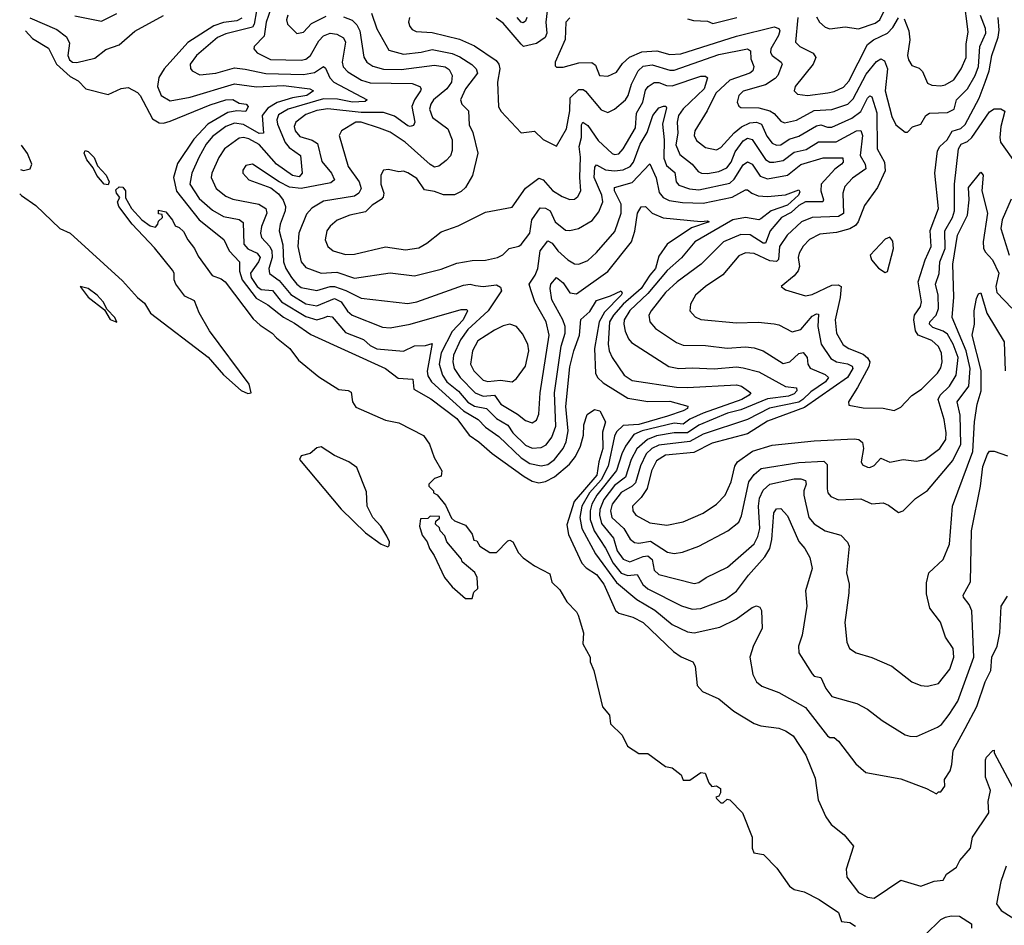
# Model space of a CAD drawing. Extents: x 1552294 to 1694791, y 811929 to 917222.
# Tile 278 of 643: x 1571717 to 1576151, y 906988 to 911066. Entities that reach past the tile are written whole.
import ezdxf

# ---------------------------------------------------------------- set-up
doc = ezdxf.new("R2010")
doc.units = 0

msp = doc.modelspace()

# ---------------------------------------------------------------- linework, layer by layer
at = {"layer": '0CON10XD'}
for points in [[(1575699.4, 911069.4), (1575720.5, 911015), (1575725.2, 910974.8), (1575715.4, 910905), (1575719.1, 910885), (1575735, 910860), (1575767.2, 910847.2), (1575781.9, 910831.9), (1575805, 910779.6), (1575825, 910771.3), (1575865, 910768.4), (1575885, 910772), (1575922.9, 910795), (1575957.4, 910845), (1575979.3, 910895), (1575979, 910955), (1575988.7, 911011.3), (1575969, 911165)], [(1571763.5, 911073.5), (1571885, 911021.9), (1571928, 910988), (1571940.8, 910960.8), (1571934.2, 910904.2), (1571941.9, 910885), (1571954.5, 910875), (1571975, 910873.4), (1572055, 910892.9), (1572105, 910931.8), (1572165, 910953.2), (1572236.1, 911013.9), (1572365, 911084.1)], [(1571965, 911082.5), (1572085, 911059.1), (1572155, 911093.2)], [(1572783.5, 911105), (1572772.6, 911045), (1572765, 911031.7), (1572645, 911002.3), (1572608.2, 910985), (1572513.1, 910905), (1572485.4, 910865), (1572486, 910846), (1572493.3, 910835), (1572528.1, 910818.1), (1572600, 910825), (1572685, 910848.7), (1572732.7, 910842.7), (1572825, 910823.9), (1572995, 910819), (1573045, 910828.4), (1573085, 910855.6), (1573095, 910847.5), (1573113.5, 910803.5), (1573131.6, 910785), (1573282.2, 910705), (1573272.2, 910697.8), (1573216.1, 910693.9), (1573148, 910708), (1573085, 910709.1), (1572926.6, 910663.4), (1572882.6, 910637.4), (1572875.2, 910615), (1572877.8, 910595), (1572913.1, 910513.1), (1572930.5, 910490.5), (1572981.8, 910455), (1572988.5, 910375), (1572975, 910357.5), (1572945, 910363.6), (1572874, 910415), (1572795, 910503.3), (1572748.9, 910528.9), (1572725, 910536), (1572705, 910532.8), (1572639.7, 910485), (1572614.3, 910445), (1572583.1, 910375), (1572580, 910355), (1572601.6, 910305), (1572645, 910270.8), (1572677.5, 910257.5), (1572794.6, 910234.6), (1572825.9, 910215), (1572830, 910195), (1572806.4, 910135), (1572801.3, 910105), (1572806.2, 910085), (1572843.1, 910045), (1572853, 910025), (1572853.7, 909995), (1572838.7, 909945), (1572842.5, 909922.5), (1572885, 909891.6), (1572938.2, 909828.2), (1573005, 909785.8), (1573055, 909777.7), (1573135, 909810.1), (1573165.1, 909795.1), (1573193.5, 909753.5), (1573215, 909735.7), (1573350.8, 909680.8), (1573385, 909678.1), (1573475.2, 909695.3), (1573705, 909760.3), (1573730.9, 909760.9), (1573734.4, 909755), (1573714.5, 909715), (1573665, 909661.5), (1573615, 909566.1), (1573606, 909515), (1573620.4, 909465), (1573641.4, 909435), (1573692.5, 909392.5), (1573735, 909344), (1573765, 909325.9), (1573820, 909315), (1573865, 909270.4), (1573915, 909239.6), (1573937.6, 909205), (1573995, 909150.6), (1574025, 909137.2), (1574065, 909138.9), (1574088.5, 909151.5), (1574113.4, 909186.6), (1574131, 909235), (1574125.7, 909385), (1574155.6, 909595.6), (1574172.9, 909655), (1574173.3, 909685), (1574163.2, 909715), (1574113, 909805), (1574106.2, 909855), (1574109.7, 909875), (1574135, 909905.5), (1574165, 909880.7), (1574195, 909836.6), (1574225, 909831.1), (1574365, 909932.2), (1574472.9, 910065), (1574486.9, 910113.1), (1574498.6, 910195), (1574515, 910222.5), (1574535, 910225.3), (1574565, 910195.4), (1574615, 910172.9), (1574785, 910157.3), (1574815, 910160), (1574821.4, 910155), (1574742, 910128), (1574633.2, 910055), (1574595, 910001.2), (1574579.7, 909945), (1574555, 909916.1), (1574515.3, 909855), (1574434.9, 909785), (1574391.5, 909735), (1574373.8, 909705), (1574366.9, 909605), (1574371.1, 909575), (1574385, 909544.5), (1574439.3, 909465), (1574475, 909440.9), (1574675, 909411.7), (1574725, 909409.2), (1574945, 909421.3), (1574967.5, 909415), (1575008.9, 909385), (1575002.7, 909375), (1574968.5, 909355), (1574795, 909294), (1574735, 909266.7), (1574705, 909245.4), (1574665, 909248.5), (1574519.7, 909215), (1574482, 909198), (1574445.9, 909145), (1574428.3, 909111.7), (1574404.7, 909035.3), (1574316.6, 908925), (1574293.9, 908885), (1574285.5, 908855), (1574286.2, 908815), (1574304.1, 908764.1), (1574355, 908685.7), (1574389.3, 908619.3), (1574425, 908574.5), (1574455, 908562.7), (1574497.4, 908567.4), (1574523.1, 908523.1), (1574545, 908503), (1574697.3, 908427.2), (1574745, 908411.9), (1574785, 908414.2), (1574895, 908456.5), (1574945, 908492.9), (1574998.9, 908565), (1575072.6, 908647.4), (1575095.2, 908685), (1575104.8, 908724.8), (1575112.7, 908845), (1575125, 908863.1), (1575145, 908865.6), (1575175, 908831.9), (1575225, 908716.4), (1575253.3, 908685), (1575274.6, 908645), (1575286.4, 908595), (1575256.4, 908495), (1575262.2, 908425), (1575240, 908295), (1575223.5, 908245), (1575225.5, 908215.5), (1575285, 908120), (1575295, 908110.6), (1575325, 908104.4), (1575347, 908055), (1575375, 908018.9), (1575487.5, 907987.5), (1575535, 907961.9), (1575600.9, 907910.9), (1575705, 907845.6), (1575725, 907839.5), (1575755, 907839.1), (1575849.8, 907880.2), (1575867.4, 907892.6), (1575901.9, 907938.1), (1575942.3, 907997.7), (1576013, 908195), (1576004.2, 908404.2), (1575992.2, 908432.2), (1575966.8, 908465), (1575966.1, 908475), (1575998.3, 908535), (1576002.7, 908765), (1576043.9, 908965), (1576054.7, 909054.7), (1576075, 909110), (1576085, 909123.8), (1576105, 909123.3), (1576165, 909101.8)], [(1572847.7, 911115), (1572827.5, 911055), (1572817.9, 910992.1), (1572773.1, 910945), (1572772.2, 910935), (1572785.9, 910915.9), (1572847, 910887), (1572985, 910883), (1573005, 910888.5), (1573026.1, 910903.9), (1573065, 910971.3), (1573085, 910992.6), (1573115, 911004.8), (1573145, 911000), (1573174.8, 910984.8), (1573183.8, 910965), (1573169, 910875), (1573173.3, 910853.3), (1573195, 910830.5), (1573256.4, 910793.6), (1573295, 910781.2), (1573485, 910778.6), (1573518.6, 910765), (1573524.4, 910755), (1573522.1, 910745), (1573494.6, 910705.4), (1573483.3, 910675), (1573496.1, 910605), (1573490.4, 910589.6), (1573475.8, 910584.2), (1573465, 910588.4), (1573405, 910631.1), (1573355, 910647.7), (1573255, 910647.6), (1573105, 910664), (1573055, 910657.1), (1573005, 910639.3), (1572960.3, 910605), (1572953.3, 910585), (1572958, 910565), (1572979.4, 910539.4), (1573035, 910523.7), (1573058.4, 910508.4), (1573077.2, 910427.2), (1573121.6, 910375), (1573135.3, 910345), (1573118.6, 910331.4), (1572985, 910305.1), (1572931.5, 910311.5), (1572885.2, 910335.2), (1572765, 910415.3), (1572735, 910408.6), (1572721.7, 910388.3), (1572722.2, 910375), (1572748.8, 910345), (1572848.7, 910308.7), (1572882, 910282), (1572903.4, 910253.4), (1572913.5, 910225), (1572912.8, 910205), (1572889.8, 910145), (1572886.3, 910115), (1572901.7, 910051.7), (1572905.8, 909975), (1572916, 909945), (1572941.6, 909905), (1572964.9, 909874.9), (1572985, 909860.4), (1573055, 909846.7), (1573115, 909864.6), (1573135, 909864.3), (1573186.4, 909846.4), (1573255, 909811.4), (1573465, 909787.2), (1573505, 909794.7), (1573715, 909870.7), (1573745, 909875.3), (1573769.4, 909869.4), (1573805, 909864.7), (1573865, 909872.2), (1573882, 909862), (1573886.1, 909845), (1573826.2, 909755), (1573735, 909670.5), (1573701.5, 909625), (1573670.8, 909555), (1573667.8, 909525), (1573674.1, 909495), (1573700.6, 909455), (1573768.9, 909385), (1573805, 909370.5), (1573855.6, 909375.6), (1573884.1, 909335), (1573959.6, 909289.6), (1573995, 909260.8), (1574025, 909251.2), (1574045, 909263.1), (1574055, 909290), (1574061.3, 909385), (1574101, 909645), (1574087.3, 909705), (1574036.8, 909795), (1574019.6, 909849.6), (1574012.1, 909875), (1574039, 909915), (1574051.1, 909945), (1574060.8, 910025), (1574095, 910070), (1574115, 910060), (1574139.8, 910025), (1574185, 909984.2), (1574215, 909965.8), (1574235, 909965.3), (1574275, 909981.3), (1574315, 910017.3), (1574397.9, 910112.1), (1574426.4, 910195), (1574425.6, 910235), (1574395.3, 910295), (1574395, 910310.8), (1574475, 910333), (1574555, 910416.2), (1574583.2, 910353.2), (1574597, 910287), (1574615.2, 910265.2), (1574641.7, 910251.7), (1574702.3, 910242.3), (1574795, 910240.4), (1574925, 910267), (1574985, 910299.2), (1574995, 910299.7), (1575014.8, 910284.8), (1575042.9, 910272.9), (1575085, 910270), (1575165, 910276.9), (1575225, 910300), (1575230.6, 910290.6), (1575223.6, 910275), (1575175, 910231.3), (1575100.5, 910205), (1575055, 910168.4), (1575045, 910165.2), (1574985, 910174.4), (1574928.5, 910165), (1574758, 910065), (1574696.7, 909993.3), (1574633, 909937), (1574546.4, 909833.6), (1574465, 909756.3), (1574439.4, 909715), (1574437, 909695), (1574444.1, 909664.1), (1574458.5, 909628.5), (1574472.5, 909612.5), (1574640, 909505), (1574685, 909495.3), (1574745, 909498.3), (1574845, 909494), (1574945, 909502.4), (1574975, 909498.7), (1575045, 909480.2), (1575165, 909414.9), (1575215, 909408.2), (1575217.4, 909395), (1575205, 909381.6), (1575179.4, 909370.6), (1575085, 909359.1), (1574965, 909308.5), (1574905, 909294.9), (1574775, 909240.4), (1574725, 909205.6), (1574665, 909205.1), (1574585, 909191.4), (1574544.2, 909175.8), (1574496.4, 909133.6), (1574471.1, 909085), (1574445, 909005.8), (1574395, 908969.2), (1574348.3, 908905), (1574329.2, 908860.8), (1574327.4, 908835), (1574337.8, 908797.8), (1574391.5, 908731.5), (1574407.4, 908675), (1574435, 908636.5), (1574465, 908624.8), (1574525, 908649.5), (1574545, 908651.6), (1574565.5, 908635.5), (1574575, 908587.8), (1574595, 908567.1), (1574755, 908527.5), (1574775, 908532.1), (1574808.6, 908555), (1574905, 908600.9), (1575025, 908706.1), (1575041.2, 908738.8), (1575049.9, 908775), (1575043.4, 908875), (1575048.1, 908911.9), (1575065, 908948), (1575095, 908973.9), (1575205, 908998.6), (1575235, 908997.8), (1575255, 908990.5), (1575258.6, 908975), (1575247.8, 908945), (1575247.5, 908925), (1575271.4, 908825), (1575295, 908795.4), (1575344.8, 908764.7)], [(1572925, 911086.7), (1572918.8, 911065), (1572923.5, 911045), (1572965, 911003.6), (1572995, 911009.2), (1573031.4, 911048.6), (1573097.7, 911082.3)], [(1573175, 911077.9), (1573213.7, 911063.7), (1573235, 911042.5), (1573248.8, 911015), (1573267.1, 910897.1), (1573280.7, 910875), (1573306.9, 910856.9), (1573355, 910843.2), (1573435, 910841.5), (1573585, 910861.6), (1573633.3, 910853.3), (1573651.3, 910841.3), (1573664.8, 910814.8), (1573662.4, 910785), (1573640.2, 910755), (1573581.1, 910705), (1573568.1, 910685), (1573562.9, 910662.9), (1573576.6, 910625), (1573645, 910574.4), (1573664.3, 910525), (1573665, 910476.2), (1573656.5, 910453.5), (1573638.3, 910431.7), (1573605, 910406.2), (1573585, 910402.4), (1573565, 910413.1), (1573453.5, 910515), (1573385, 910559.7), (1573337.7, 910577.7), (1573255, 910604), (1573230.8, 910605), (1573165.7, 910565), (1573156.3, 910543.7), (1573196.8, 910405), (1573246.4, 910335), (1573255.2, 910305), (1573245, 910284.2), (1573225, 910271.9), (1573085, 910248.8), (1573032.8, 910217.2), (1573009.1, 910190.9), (1572974.7, 910105), (1572970, 910045), (1572985.2, 909975.2), (1573005, 909949.6), (1573074.1, 909924.1), (1573145, 909928.4), (1573225, 909901.7), (1573385, 909925.3), (1573495, 909911.9), (1573615, 909941.9), (1573685, 909970), (1573755, 909981.2), (1573815, 909982.4), (1573869.4, 909995), (1573892.3, 910007.7), (1573920.6, 910035), (1573964.4, 910045.6), (1573975, 910054.2), (1574014.7, 910105), (1574023.6, 910165), (1574060.8, 910219.2), (1574085, 910217.2), (1574105.4, 910205.4), (1574128.8, 910155), (1574175, 910118), (1574195, 910116.2), (1574233.7, 910126.3), (1574295, 910162.3), (1574325, 910200.5), (1574343.4, 910245), (1574338.3, 910275), (1574303.9, 910355), (1574307.6, 910402.4), (1574315, 910412.5), (1574355, 910389.8), (1574395, 910385.8), (1574435, 910390.2), (1574465.9, 910404.1), (1574481.4, 910425), (1574511.1, 910505), (1574542.9, 910557.1), (1574568.7, 910635), (1574595, 910668.8), (1574616.4, 910676.4), (1574626.2, 910676.2), (1574629.5, 910669.5), (1574611.6, 910595), (1574619.9, 910525), (1574618.2, 910441.8), (1574629.6, 910409.6), (1574667.8, 910377.8), (1574673.1, 910335), (1574685, 910320.6), (1574734, 910304), (1574775, 910300), (1574915, 910330), (1574935, 910348.4), (1574975, 910411.8), (1574995, 910426.1), (1575015, 910415.3), (1575051.5, 910361.5), (1575085, 910349.6), (1575175, 910365.6), (1575235, 910413.5), (1575335, 910443.9), (1575423.6, 910443.6), (1575425.3, 910425), (1575417.3, 910415), (1575387.8, 910392.2), (1575325.7, 910325), (1575324.4, 910295), (1575337.4, 910255), (1575333.6, 910246.4), (1575255, 910245.1), (1575225, 910229), (1575191.6, 910198.4), (1575147.7, 910175), (1575097, 910115), (1575075, 910059.3), (1575065, 910059.4), (1575006.7, 910096.7), (1574965, 910098.7), (1574886.8, 910065), (1574785.2, 909964.8), (1574677.2, 909885), (1574625, 909837.1), (1574560.3, 909755), (1574550, 909735), (1574554.6, 909705), (1574580.6, 909675), (1574675, 909612.8), (1574705, 909600.3), (1574805, 909599), (1574903.1, 909586.9), (1574985, 909592.5), (1575025, 909588.1), (1575065, 909574.1), (1575155, 909518.5), (1575185, 909526), (1575225, 909562.3), (1575245, 909567.1), (1575262.8, 909545), (1575266.5, 909515), (1575276.8, 909496.8), (1575345, 909468.7), (1575359.8, 909455), (1575346.5, 909435), (1575279.1, 909390.9), (1575244.2, 909355), (1575225.7, 909344.3), (1575093.5, 909316.5), (1574994.1, 909265.9), (1574795, 909200.1), (1574735, 909166.3), (1574595, 909150), (1574564.3, 909135), (1574538.4, 909111.6), (1574512.6, 909057.4), (1574489.6, 908980.4), (1574475, 908965.4), (1574425, 908937.5), (1574385.7, 908885), (1574377.1, 908855), (1574383.4, 908825), (1574438.3, 908775), (1574466.3, 908726.3), (1574485, 908712.5), (1574505, 908709.6), (1574558, 908718), (1574635, 908668.6), (1574665, 908662.8), (1574702.1, 908667.9), (1574775.8, 908695), (1574905.3, 908764.7), (1574955, 908803.3), (1574967.8, 908832.2), (1575000.4, 908985), (1575025, 909017.6), (1575055.5, 909044.5), (1575225, 909071.6), (1575338.2, 909078.2), (1575353.6, 909063.6), (1575353.6, 908953.6), (1575356.4, 908935), (1575369.3, 908919.3), (1575405, 908904.5), (1575505, 908908.2), (1575555, 908886.5), (1575605, 908891.1), (1575630.2, 908880.2), (1575675, 908846.2), (1575695, 908854), (1575750.7, 908909.3), (1575805, 908946.7), (1575918.5, 909081.5), (1575955, 909154.4), (1575952.5, 909285), (1575938.4, 909345), (1575991.2, 909415), (1575997.2, 909495), (1575979.5, 909575), (1575916.5, 909725), (1575923.4, 909816.6), (1575918.8, 909965), (1575940.5, 910095), (1575985.5, 910185), (1575992.3, 910255), (1575990.3, 910309.7), (1576045, 910380), (1576055.9, 910365), (1576050, 910295), (1576074.8, 910195), (1576055.2, 910065), (1576057.2, 910037.2), (1576065, 910021.1), (1576097.8, 909985), (1576126, 909925), (1576112.9, 909865), (1576118, 909838), (1576185, 909766.2)], [(1573300.9, 911095), (1573325.9, 911025), (1573379.2, 910929.2), (1573445, 910910.2), (1573525, 910919.1), (1573575, 910931.4), (1573665, 910913.2), (1573699.1, 910899.1), (1573753.7, 910863.7), (1573772.5, 910845), (1573778.6, 910825), (1573724.7, 910755), (1573702.3, 910705), (1573708.5, 910685), (1573738.6, 910655), (1573741.9, 910591.9), (1573757.1, 910557.1), (1573779.5, 910465), (1573755.6, 910364.4), (1573725, 910310.8), (1573705, 910292.3), (1573675, 910277.3), (1573625, 910276.9), (1573585, 910291.9), (1573540, 910300), (1573505, 910350.8), (1573465, 910375.6), (1573445, 910383.8), (1573425, 910380.8), (1573378.7, 910391.3), (1573355, 910388.1), (1573343.9, 910366.1), (1573344.2, 910325), (1573356.5, 910285), (1573353.6, 910266.4), (1573345, 910255.5), (1573305, 910230.7), (1573275, 910201.4), (1573204.4, 910185.6), (1573147.3, 910162.7), (1573115, 910136.5), (1573100.4, 910115), (1573093.5, 910075), (1573105, 910044.2), (1573128.8, 910025), (1573185, 910008.9), (1573225, 910010.3), (1573365, 910043.5), (1573455, 910029.7), (1573515, 910038.8), (1573551.1, 910058.9), (1573615, 910110.8), (1573691.7, 910138.3), (1573815, 910199.2), (1573935, 910221.9), (1573995, 910307.1), (1574055, 910351.6), (1574075, 910344.7), (1574116.3, 910296.3), (1574159.7, 910269.7), (1574195, 910256.2), (1574215, 910257.8), (1574229.8, 910270.2), (1574243.8, 910295), (1574239.4, 910355), (1574243.1, 910446.9), (1574236.3, 910495), (1574247.1, 910535), (1574246.9, 910593.1), (1574253.3, 910605), (1574275, 910589.5), (1574321.8, 910521.8), (1574385, 910463.9), (1574395, 910458.2), (1574415, 910461.1), (1574435, 910483.8), (1574490.7, 910579.3), (1574494.8, 910645), (1574523.3, 910695), (1574535, 910748.5), (1574547.9, 910765), (1574575, 910782.4), (1574595, 910783), (1574629.5, 910769.5), (1574655, 910767.6), (1574785, 910811.4), (1574805, 910810.9), (1574814.5, 910804.5), (1574799.6, 910755), (1574704.3, 910665), (1574684.3, 910635), (1574677.6, 910605), (1574681.5, 910555), (1574671.6, 910501.6)], [(1573472.7, 911075), (1573467.8, 911055), (1573474.3, 911035), (1573485, 911021.9), (1573503.3, 911013.3), (1573575, 911007.8), (1573698.4, 910978.4), (1573765, 910948.6), (1573862.4, 910882.4), (1573875.3, 910865), (1573879.8, 910845), (1573869.1, 910785), (1573872.7, 910672.7), (1573885, 910652.5), (1573975, 910556), (1574035, 910564.3), (1574075, 910526), (1574135, 910496.7), (1574179.7, 910575), (1574195.2, 910655), (1574196.7, 910713.3), (1574235, 910751.4), (1574255, 910751.2), (1574264.5, 910744.5), (1574335, 910659.4), (1574365, 910647.5), (1574395, 910662.9), (1574445.3, 910705), (1574457.6, 910725), (1574471.6, 910775), (1574502.6, 910835), (1574525, 910856.6), (1574565, 910862.5), (1574645, 910838.6), (1574665, 910837.9), (1574865, 910909.7), (1574995, 910934), (1575008.2, 910925), (1575009, 910889), (1575022.8, 910855), (1575019.2, 910835), (1575005.2, 910824.8), (1574915, 910793), (1574851.5, 910735), (1574813.2, 910655), (1574756.8, 910565), (1574753.7, 910543.7), (1574765, 910522.1), (1574805, 910490.7), (1574855, 910479.1), (1574875, 910489.6), (1574934.2, 910555.8), (1574966.9, 910583.1), (1575005, 910601.5), (1575035, 910605.1), (1575057, 910595), (1575081.1, 910541.1), (1575105, 910510), (1575125, 910500.9), (1575145, 910502.7), (1575182.4, 910527.6), (1575225, 910541.1), (1575305, 910588.4), (1575325, 910591.8), (1575355, 910581.4), (1575375, 910581.6), (1575465, 910623), (1575505, 910653.1), (1575535, 910712.7), (1575545, 910722.9), (1575555, 910718.5), (1575576.6, 910646.6), (1575578.4, 910485), (1575611.2, 910425), (1575614.2, 910385), (1575579.8, 910310.2), (1575520.8, 910229.2), (1575493.5, 910155), (1575480.9, 910139.1), (1575455.7, 910124.3)], [(1574092.6, 911105), (1574086.4, 911055), (1574091.1, 911005), (1574082.8, 910985), (1574045, 910958), (1573985.5, 910945.5), (1573975.8, 910955.8), (1573895, 911050.4), (1573862.8, 911072.8)], [(1574001.2, 911075), (1573995, 911058.5), (1573985, 911051.2), (1573975, 911054.3), (1573957.3, 911075)], [(1574195, 911074.6), (1574176.8, 911055), (1574173.4, 910976.6), (1574128, 910875), (1574128, 910858), (1574135, 910852), (1574165, 910851.5), (1574235, 910871.2), (1574293.3, 910873.3), (1574310.8, 910860.8), (1574328.1, 910815), (1574365, 910811.1), (1574405, 910829.6), (1574431.7, 910868.3), (1574463.1, 910896.9), (1574518.8, 910921.2), (1574585.8, 910925.8), (1574645, 910908.4), (1574695, 910911.9), (1574945, 910992.2), (1575115, 911034.1), (1575135, 911026.5), (1575139.4, 911015), (1575134.3, 910995), (1575099.5, 910935), (1575098.4, 910918.4), (1575105, 910904.6), (1575145.6, 910875), (1575150, 910865), (1575130.5, 910815), (1575118.8, 910801.2), (1575075, 910772.6), (1574975, 910743.9), (1574955.5, 910725), (1574948.5, 910695), (1574955, 910676.2), (1574965, 910670), (1575045, 910668.3), (1575095.5, 910655.5), (1575115, 910643.6), (1575145, 910608.9), (1575161.8, 910601.8), (1575215, 910613.5), (1575295, 910657.1), (1575375, 910661.9), (1575446.7, 910685), (1575470.8, 910709.2), (1575529.2, 910820.8), (1575575, 910877.2), (1575595, 910889.6), (1575611.1, 910881.1), (1575625.7, 910845), (1575614.3, 910745), (1575645, 910629.2), (1575662.9, 910592.9), (1575705, 910558.8), (1575715, 910558.8), (1575737.3, 910582.7), (1575775, 910595.6), (1575797.1, 910635), (1575814, 910645), (1575895, 910647.5), (1575925, 910662.7), (1575935.3, 910705), (1575984.8, 910755), (1576019.9, 910815), (1576034.4, 910855.6), (1576040.5, 910945), (1576067.3, 911005), (1576066.1, 911026.1), (1576043.5, 911085)], [(1574725, 911068.9), (1574751.5, 911061.5), (1574815, 911058.5), (1574838.1, 911048.1), (1574946.7, 911075)], [(1575455.7, 910124.3), (1575395, 910107.9), (1575320.1, 910099.9), (1575274.3, 910075.7), (1575244.6, 910045.4), (1575227.1, 910015), (1575222.1, 909995), (1575229.3, 909955), (1575222.9, 909935), (1575205, 909912.5), (1575146.7, 909865), (1575165, 909849.2), (1575255, 909822.1), (1575285, 909828.2), (1575375, 909871.2), (1575402.4, 909872.4), (1575415.6, 909865), (1575411.4, 909815), (1575390, 909715), (1575395.3, 909655), (1575425, 909602), (1575450.9, 909585), (1575515, 909559.6), (1575535, 909543.8), (1575545.5, 909525), (1575540.3, 909505), (1575489.9, 909410.1), (1575448.6, 909345), (1575450.6, 909330.6), (1575515, 909318), (1575605, 909317.1), (1575655, 909305.6), (1575685, 909321.9), (1575706.7, 909343.3), (1575735, 909374.4), (1575778.3, 909401.7), (1575850.3, 909475), (1575865, 909498.9), (1575871.6, 909525), (1575867.5, 909565), (1575855.2, 909595), (1575825, 909620.7), (1575762.6, 909645), (1575750.9, 909665), (1575744.1, 909715), (1575746.3, 909735), (1575773.6, 909775), (1575778.6, 909795), (1575762.7, 909885), (1575794, 909985), (1575822.2, 910045), (1575816.6, 910116.6), (1575854.2, 910215), (1575837.6, 910375), (1575849.6, 910475), (1575860.4, 910495), (1575893.1, 910525), (1575916.2, 910563.8), (1575955, 910576.5), (1575975, 910594.1), (1576037.3, 910712.7), (1576065.4, 910785), (1576083.5, 910835), (1576094.5, 910905), (1576123.5, 910986.5), (1576127.9, 911017.9), (1576122.7, 911075)], [(1575220.5, 911075), (1575211.2, 910965), (1575230.9, 910945), (1575290.5, 910915), (1575302.5, 910895), (1575290.4, 910865), (1575208.5, 910765), (1575204.4, 910745), (1575220.4, 910730.4), (1575265, 910724.7), (1575356.7, 910736.7), (1575385, 910742.7), (1575427.4, 910762.6), (1575450.8, 910789.2), (1575535.4, 910954.6), (1575561.8, 910975), (1575625, 911004.4), (1575649.7, 911030.3), (1575675, 911073.4)], [(1575305, 911078), (1575319.5, 911055), (1575345, 911031.9), (1575364.6, 911024.6), (1575435, 911033.5), (1575494.5, 911024.5), (1575569.8, 911050.2), (1575590.4, 911065), (1575610.2, 911105)], [(1572718, 911072), (1572695, 911060.2), (1572635, 911052.7), (1572591.4, 911038.6), (1572475, 910963), (1572367.9, 910845), (1572344.1, 910805), (1572337.9, 910765), (1572353.8, 910725), (1572395, 910700.8), (1572485, 910716.5), (1572685, 910777.2), (1572783.5, 910763.5), (1572905, 910769), (1573024.2, 910754.2), (1573040.6, 910745), (1573009.6, 910725), (1572945, 910713.9), (1572876.7, 910693.3), (1572835, 910667.3), (1572809.2, 910635), (1572815, 910554.7), (1572795, 910552.8), (1572725, 910594.1), (1572685, 910600.1), (1572645.3, 910585), (1572585, 910539.1), (1572557.2, 910505), (1572524.3, 910445.7), (1572491.7, 910375), (1572483.9, 910325), (1572525, 910260.8), (1572585, 910208.4), (1572635, 910179.1), (1572705, 910166.2), (1572723.2, 910153.3), (1572726.5, 910055), (1572744.4, 910034.4), (1572786.4, 910015), (1572799.5, 909995), (1572792, 909975), (1572756.8, 909925), (1572759.9, 909905), (1572786.2, 909865), (1572805, 909850.9), (1572855, 909846.8), (1572895.6, 909795), (1573005, 909728.9), (1573055, 909714.2), (1573085, 909723.6), (1573105, 909731.4), (1573125, 909727.3), (1573185, 909657.1), (1573265, 909625.2), (1573295, 909598.8), (1573325, 909584), (1573445, 909572.7), (1573495, 909597.3), (1573545, 909599.4), (1573575, 909607.5), (1573552.7, 909482.7), (1573555, 909462.9), (1573571.2, 909435), (1573715, 909304.3), (1573782.5, 909265), (1573815, 909231.5), (1573875, 909189.7), (1573975, 909093.7), (1574015, 909067.7), (1574065, 909057.7), (1574095, 909062.6), (1574125, 909085.7), (1574164.1, 909135), (1574178.2, 909165), (1574187.5, 909215), (1574176.1, 909323.9), (1574195, 909502.5), (1574212.9, 909575), (1574238.4, 909645), (1574243.8, 909716.2), (1574285, 909751.6), (1574315, 909801.3), (1574378, 909822), (1574425.6, 909845.6), (1574430, 909835), (1574425.6, 909825), (1574350.6, 909749.4), (1574326.9, 909705), (1574306, 909586), (1574309.6, 909475), (1574319.8, 909455), (1574345, 909430.3), (1574455, 909362.1), (1574545, 909346.8), (1574645, 909348.4), (1574726.2, 909325), (1574724.3, 909315), (1574705, 909305.4), (1574635, 909280.2), (1574505, 909243.5), (1574435, 909238.3), (1574405, 909210), (1574395, 909190.6), (1574367.2, 909055), (1574335.5, 908994.5), (1574283.1, 908935), (1574248.2, 908875), (1574239, 908825), (1574249.3, 908775), (1574310.4, 908660.4), (1574405, 908532.1), (1574496.9, 908455), (1574577.4, 908407.4), (1574655, 908342.1), (1574725, 908309.7), (1574755, 908305.8), (1574869.3, 908330.7), (1574942.9, 908367.1), (1575015, 908418.6), (1575035, 908426.2), (1575050, 908420), (1575056.9, 908405), (1575061.1, 908325), (1575022.2, 908247.8), (1575005.6, 908195), (1575018.3, 908118.3), (1575034.4, 908085), (1575058.8, 908065), (1575135, 908036.4), (1575255, 907968.4), (1575355, 907840.8), (1575365, 907834.2), (1575385, 907834), (1575405, 907818.1), (1575482.7, 907715), (1575527, 907677), (1575685, 907647.5), (1575800, 907605), (1575845, 907580), (1575855, 907590), (1575865, 907590), (1575883.3, 907615), (1575882, 907645), (1575906.9, 907683.1), (1575915, 907712.5), (1575920.9, 907775), (1575975.4, 907874.6), (1576026.7, 907973.3), (1576065.2, 908085), (1576090.8, 908135), (1576095.5, 908195), (1576118.2, 908245), (1576130.5, 908305), (1576136.9, 908425), (1576165, 908470)], [(1571744.1, 911015.7), (1571775, 910981.4), (1571846.9, 910936.9), (1571883.3, 910865), (1571945, 910810.7), (1571981.2, 910791.2), (1572015, 910754.7), (1572115, 910728.2), (1572174.3, 910755.7), (1572205, 910760.8), (1572247.7, 910737.7), (1572260.2, 910725), (1572315, 910620), (1572345, 910600.8), (1572365, 910599.7), (1572395, 910608.3), (1572575, 910683), (1572645.2, 910705.2), (1572676.8, 910706.8), (1572705, 910690), (1572737.1, 910685), (1572745.4, 910675), (1572735, 910652.8), (1572695, 910654.8), (1572655, 910647.8), (1572565.1, 910594.9), (1572501.5, 910528.5), (1572427.8, 910417.8), (1572410.6, 910355), (1572423.2, 910293.2), (1572525, 910165.3), (1572636.6, 910076.6), (1572660.7, 910025), (1572707.4, 909975), (1572706.6, 909933.5), (1572718.8, 909895), (1572782.4, 909812.4), (1572835, 909781.5), (1572905, 909725.8), (1572955, 909699.9), (1573029, 909649), (1573364.5, 909495), (1573421.6, 909451.6), (1573487.1, 909447.1), (1573492.1, 909402.1), (1573568.7, 909358.7), (1573685, 909270.4), (1573741.2, 909195), (1573785, 909165.8), (1573845, 909112.6), (1573988.4, 909008.4), (1574025, 908988.4), (1574055, 908980.5), (1574085, 908986), (1574125, 909006.9), (1574193.5, 909065), (1574220.7, 909099.3), (1574242.2, 909145), (1574255.6, 909195), (1574258.1, 909241.9), (1574272.3, 909287.7), (1574305, 909310), (1574330, 909305), (1574355.7, 909255.7), (1574341.7, 909208.3), (1574343.7, 909135), (1574324.5, 909075), (1574315.7, 909015), (1574213.4, 908896.6), (1574181.5, 908791.5), (1574187.8, 908747.8), (1574248.7, 908618.7), (1574268, 908598), (1574315, 908567.4), (1574348.3, 908525), (1574400.7, 908405), (1574415, 908393.6), (1574478.6, 908375), (1574525, 908352.4), (1574661.4, 908221.4), (1574696.4, 908196.4), (1574748.8, 908175), (1574758.8, 908155), (1574768.3, 908068.3), (1574791.5, 908041.5), (1574865, 908007.3), (1574933.1, 907953.1), (1575025, 907896.8), (1575055, 907886), (1575135.3, 907875.3), (1575165, 907864.5), (1575200.9, 907840.9), (1575257.5, 907755), (1575299.7, 907650.3), (1575312.9, 907552.9), (1575347.3, 907477.3), (1575372, 907442), (1575430.5, 907395), (1575471.4, 907345), (1575439.1, 907240.9), (1575441.6, 907205), (1575495, 907136.7), (1575535, 907115.4), (1575565, 907110.4), (1575685, 907192.2), (1575775, 907164.6), (1575835, 907186.7), (1575875, 907191.2), (1575890.9, 907219.1), (1575935, 907250.8), (1575950.3, 907279.7), (1575998.6, 907335), (1576007.9, 907385), (1576080.7, 907495), (1576077.9, 907545), (1576089.5, 907595), (1576066.2, 907655), (1576066.1, 907733.9), (1576070, 907745), (1576100, 907775), (1576105, 907777.5), (1576105.8, 907765), (1576200.8, 907585)], [(1574671.6, 910501.6), (1574689.5, 910459.5), (1574745.8, 910415), (1574772.5, 910382.5), (1574788, 910375), (1574815, 910373.4), (1574865, 910381.7), (1574901.2, 910398.8), (1574921.1, 910425), (1574938.7, 910471.3), (1574975, 910520.3), (1574995, 910532.8), (1575016.1, 910526.1), (1575075, 910435.8), (1575095, 910424.8), (1575113.7, 910423.7), (1575155, 910431.2), (1575205, 910469), (1575258.6, 910481.4), (1575315, 910516.4), (1575393.6, 910516.4), (1575485, 910565.8), (1575505, 910566.6), (1575512.2, 910545), (1575501.3, 910455), (1575523.7, 910415), (1575527.4, 910395), (1575467.5, 910352.5), (1575432.2, 910315), (1575424.2, 910285), (1575426.4, 910193.6), (1575405, 910180.1), (1575285, 910174.4), (1575237.5, 910155), (1575172.6, 910095), (1575138.5, 910045), (1575133.8, 909986.2), (1575125, 909977.5), (1575095, 909980.7), (1575025, 910012.4), (1574985, 910016.3), (1574955, 910003.3), (1574883.2, 909916.8), (1574805, 909864.6), (1574760.9, 909825), (1574737.5, 909785), (1574735.6, 909755), (1574758.3, 909728.3), (1574785, 909715.5), (1574945, 909700.7), (1575043.3, 909703.3), (1575115, 909696.2), (1575135, 909691.8), (1575195, 909660), (1575235, 909671.1), (1575285, 909730.8), (1575305, 909740.7), (1575315, 909739.4), (1575311.6, 909685), (1575326.6, 909605), (1575370.4, 909540.4), (1575395, 909526), (1575444.3, 909515.7), (1575465.1, 909505.1), (1575469.6, 909495), (1575444.5, 909455), (1575250.7, 909319.3), (1575085, 909257.9), (1574995, 909201.6), (1574835, 909159.6), (1574752.5, 909117.5), (1574625, 909105.8), (1574585, 909079.4), (1574562.5, 909035), (1574542.9, 908955), (1574515.2, 908914.8), (1574476.4, 908875), (1574477.7, 908855), (1574491.2, 908835), (1574555, 908800.7), (1574630.8, 908789.2), (1574705, 908805.3), (1574795.6, 908844.4), (1574854.5, 908885), (1574894.4, 908925.6), (1574921, 908985), (1574938.2, 909055), (1574950, 909075), (1575017.5, 909122.5), (1575105, 909150.3), (1575295, 909169.2), (1575475, 909179.1), (1575496.2, 909175), (1575512.5, 909162.5), (1575516.5, 909135), (1575506, 909075), (1575511.9, 909061.9), (1575535, 909050.5), (1575545, 909049.1), (1575565, 909058.8), (1575595, 909091.1), (1575635, 909073.8), (1575695, 909086.1), (1575755, 909077.5), (1575795, 909085.9), (1575860.6, 909135), (1575887.6, 909175), (1575889.6, 909205), (1575879.4, 909265), (1575853.8, 909355), (1575861.9, 909375), (1575904, 909416), (1575934.8, 909465.2), (1575942.9, 909545), (1575920.7, 909605), (1575895, 909649.5), (1575875, 909663.5), (1575829.6, 909679.6), (1575814.8, 909695), (1575815.7, 909705), (1575844.6, 909735.4), (1575855.2, 909765), (1575853.1, 909825), (1575840.7, 909875), (1575857.1, 909922.9), (1575859.9, 909975), (1575885.1, 910035), (1575882.9, 910115), (1575917.1, 910175), (1575926.8, 910205), (1575927, 910325), (1575944.4, 910485), (1575956.8, 910505), (1575985, 910517.9), (1576004.8, 910535), (1576085, 910651.5), (1576105.9, 910664.1), (1576135, 910664.2), (1576153.8, 910653.8), (1576135.9, 910585), (1576130.7, 910535), (1576134.3, 910515), (1576205, 910415.4)], [(1571721.3, 910391), (1571735, 910387.1), (1571765, 910393.9), (1571771.6, 910415), (1571753, 910463), (1571725.3, 910501.5)], [(1572115, 910322.5), (1572097.5, 910325), (1572064.2, 910364.2), (1572048.8, 910398.8), (1572020, 910435), (1572007.5, 910465), (1572012.5, 910477.5), (1572025, 910472.5), (1572052.5, 910445), (1572067.5, 910407.5), (1572106.7, 910365), (1572120, 910335), (1572115, 910322.5)], [(1571717.3, 910281.5), (1571725, 910274.5), (1571789.9, 910229.9), (1571898.6, 910125), (1571944, 910105), (1572179.6, 909889.6), (1572247.1, 909815), (1572279.1, 909789.1), (1572305.8, 909745), (1572565.6, 909545.6), (1572635, 909467.5), (1572715, 909396.2), (1572745, 909382.5), (1572760, 909385), (1572751.2, 909425), (1572572.5, 909665), (1572525.9, 909745.9), (1572505, 909800), (1572460.5, 909820.5), (1572420, 909875), (1572412.5, 909895), (1572412.5, 909925), (1572405, 909937.5), (1572325, 910038.8), (1572224.4, 910144.4), (1572163.3, 910225), (1572157.5, 910245), (1572167.5, 910265), (1572152.5, 910285), (1572150.7, 910299.3), (1572165, 910313.3), (1572181.7, 910311.7), (1572193.3, 910295), (1572193, 910263), (1572220, 910215), (1572266.7, 910165), (1572305, 910137.5), (1572328.3, 910131.7), (1572340, 910145), (1572341.7, 910158.3), (1572360, 910175), (1572358.3, 910188.3), (1572341.7, 910191.7), (1572341.7, 910208.3), (1572375, 910200), (1572405, 910163.3), (1572417, 910137), (1572435, 910130.8), (1572455, 910112.5), (1572474.6, 910074.6), (1572505, 910036), (1572520.6, 910000.6), (1572583.3, 909913.3), (1572625, 909898.5), (1572642.2, 909885), (1572769, 909719), (1572800.2, 909690.2), (1572854.2, 909655), (1572873.6, 909633.6), (1572934.2, 909585), (1572972.7, 909532.7), (1573065, 909458), (1573155, 909400), (1573196.4, 909396.4), (1573209.3, 909389.3), (1573216.2, 909345), (1573231.2, 909321.2), (1573365, 909262.5), (1573425, 909250), (1573535, 909193.3), (1573563.3, 909155), (1573583.3, 909095), (1573617.5, 909035), (1573615, 909010), (1573585, 909000), (1573560, 908975), (1573560, 908965), (1573580, 908945), (1573580, 908935), (1573596.4, 908926.4), (1573635, 908880), (1573661.7, 908821.7), (1573675, 908810), (1573725, 908790), (1573755, 908750), (1573761.7, 908721.7), (1573775, 908720), (1573790, 908695), (1573835, 908667.5), (1573865, 908667.5), (1573915, 908720), (1573925, 908722.5), (1573937.5, 908715), (1573963.3, 908665), (1573985, 908643.3), (1574035, 908606.2), (1574105, 908571.2), (1574112.9, 908532.9), (1574149.5, 908499.5), (1574181.2, 908445), (1574225, 908400), (1574232, 908385), (1574256.2, 908305), (1574253.3, 908255), (1574286.7, 908195), (1574286.7, 908175), (1574302.5, 908135), (1574341.4, 907971.4), (1574373.3, 907935), (1574377.5, 907895), (1574430, 907845), (1574453.8, 907795), (1574505, 907761.2), (1574545, 907761.2), (1574625, 907703.8), (1574655, 907696.7), (1574695.9, 907665.9), (1574705, 907642.5), (1574735, 907641.2), (1574785, 907676.7), (1574803.3, 907673.3), (1574820.5, 907630.5), (1574833.6, 907613.6), (1574855, 907616.7), (1574872.5, 907605), (1574872.5, 907585), (1574865, 907570), (1574852.5, 907565), (1574855, 907560), (1574875, 907540), (1574885, 907540), (1574903.6, 907556.4), (1574915, 907553.3), (1574972.5, 907495), (1575016.2, 907385), (1575016.2, 907335), (1575022.5, 907315), (1575067.3, 907307.3), (1575126.7, 907245), (1575184.1, 907164.1), (1575205, 907150), (1575249.3, 907139.3), (1575317.5, 907105), (1575405, 907046.7), (1575417.5, 907005), (1575455, 907000.8), (1575480.8, 906985)], [(1576182.3, 910257.7), (1576141.6, 910165), (1576135.3, 910125.3), (1576172.6, 910005)], [(1575615, 909927.5), (1575625, 909932.5), (1575652.3, 910035), (1575648.8, 910068.8), (1575635, 910086), (1575615, 910078), (1575547.5, 910005), (1575553.3, 909985), (1575585, 909946.7), (1575615, 909927.5)], [(1572155, 909703.3), (1572146.2, 909725), (1572111.2, 909761.2), (1572093.3, 909795), (1572066.7, 909825), (1572025, 909856.2), (1571990, 909865), (1572025, 909817.1), (1572099.2, 909759.2), (1572125, 909716), (1572155, 909703.3)], [(1575344.8, 908764.7), (1575415, 908745.6), (1575445, 908712.9), (1575452.2, 908695), (1575440, 908575), (1575452.5, 908525), (1575451.2, 908485), (1575432.1, 908352.1), (1575442.4, 908262.4), (1575454.3, 908235), (1575484.5, 908214.5), (1575554.6, 908194.6), (1575643.8, 908155), (1575735, 908084.3), (1575775, 908067.8), (1575805, 908064.5), (1575855, 908077.5), (1575905, 908141.8), (1575924.3, 908195), (1575920.7, 908235), (1575885.4, 908285), (1575863.1, 908353.1), (1575816.1, 908416.1), (1575800.5, 908480.5), (1575800.2, 908529.8), (1575811.1, 908575), (1575875, 908635.8), (1575903.8, 908705), (1575918.2, 908875), (1576009, 909121), (1576017.3, 909255), (1576028.9, 909335), (1576046.3, 909395), (1576046.5, 909486.5), (1576005.9, 909645), (1576017.1, 909695), (1576015.3, 909755), (1576025, 909811.2), (1576035, 909832), (1576045, 909836.2), (1576071.9, 909745), (1576150.6, 909615), (1576154.9, 909484.9)], [(1573935, 909434.7), (1573955, 909449.6), (1573994.8, 909505.2), (1574010, 909575), (1574004.7, 909605), (1573980.8, 909650.8), (1573954.2, 909684.2), (1573925, 909694.6), (1573895, 909687.9), (1573855, 909667.2), (1573780.5, 909619.5), (1573755.8, 909575), (1573747.5, 909515), (1573761.6, 909485), (1573805, 909443.5), (1573825, 909437.3), (1573882.6, 909442.6), (1573935, 909434.7)], [(1573375, 908692.5), (1573381.7, 908698.3), (1573382.5, 908715), (1573370.7, 908740.7), (1573343.3, 908785), (1573307.5, 908825), (1573282.5, 908875), (1573279.3, 908939.3), (1573235, 909050), (1573200, 909075), (1573135, 909103.8), (1573075, 909142.5), (1573055, 909137.5), (1573025, 909112.5), (1572985, 909102.5), (1572977.5, 909085), (1573165, 908862), (1573275, 908756), (1573345, 908703.8), (1573375, 908692.5)], [(1573755, 908460), (1573761.7, 908488.3), (1573780, 908505), (1573777.5, 908555), (1573766.4, 908576.4), (1573710, 908625), (1573706.4, 908636.4), (1573640, 908715), (1573631.7, 908741.7), (1573610, 908765), (1573608.3, 908778.3), (1573590, 908795), (1573591.7, 908808.3), (1573608.3, 908821.7), (1573608.3, 908828.3), (1573565, 908830), (1573555, 908820), (1573521.7, 908818.3), (1573517.5, 908785), (1573530, 908745), (1573552.5, 908715), (1573562.5, 908685), (1573583.6, 908653.6), (1573630, 908555), (1573665, 908512.5), (1573725, 908460), (1573755, 908460)], [(1576159, 907255), (1576135.6, 907185), (1576116.4, 907085), (1576136.7, 907055), (1576215, 907005.3)], [(1575795.3, 906944.7), (1575864.4, 907015), (1575885.7, 907025.7), (1575911.2, 907031.2), (1575949.3, 907029.3), (1576003.3, 906995), (1576003.8, 906975)]]:
    msp.add_lwpolyline(points, dxfattribs=at)

doc.saveas('drawing.dxf')
